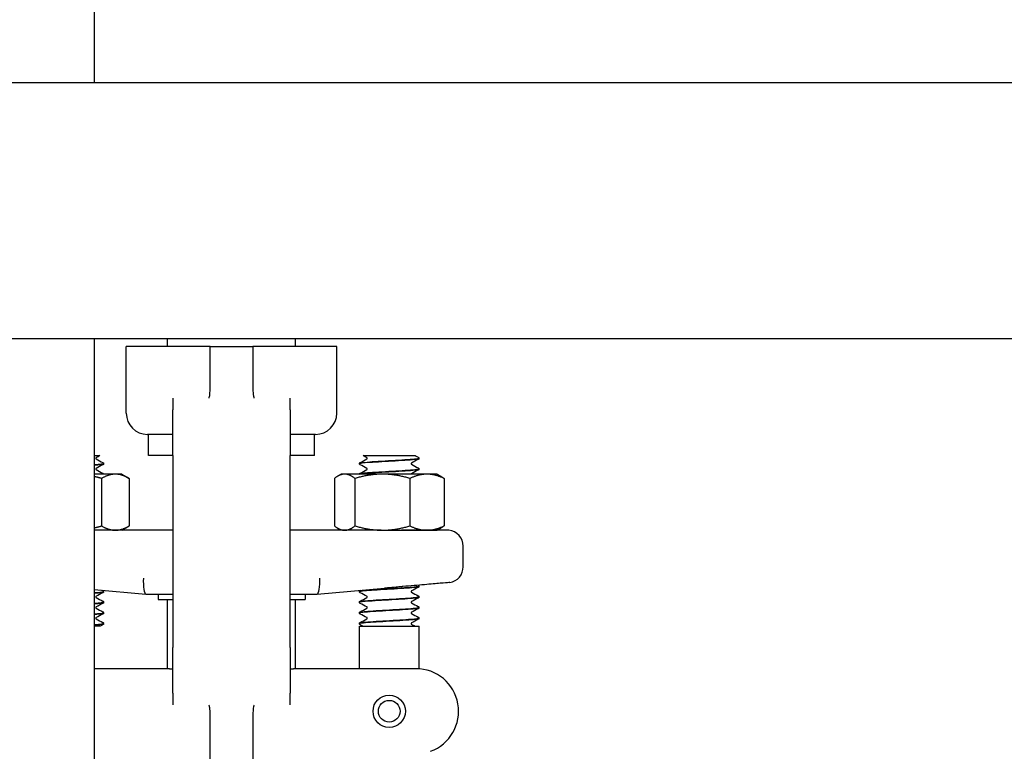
# Model space of a CAD drawing. Header units: inches. Extents: x 18 to 846, y -44 to 561.
# Tile 504 of 642: x 549.62 to 555.39, y 223.78 to 228.08. Entities that reach past the tile are written whole.
import ezdxf

# ---------------------------------------------------------------- set-up
doc = ezdxf.new("R2010")
doc.units = ezdxf.units.IN
doc.header["$LTSCALE"] = 24
doc.header["$MEASUREMENT"] = 0
doc.layers.add('Visible (ANSI)', color=7, linetype='Continuous', lineweight=30)

msp = doc.modelspace()

# ---------------------------------------------------------------- linework, layer by layer
at = {"layer": 'Visible (ANSI)'}
for p, q in [((550.05343, 254.89584), (550.05343, 227.7065)), ((579.75843, 227.7065), (540.25843, 227.7065)), ((541.75843, 226.2065), (578.25843, 226.2065)), ((550.05343, 226.2065), (550.05343, 210.4565)), ((550.48347, 226.1605), (550.48347, 226.2065)), ((551.23347, 226.1605), (551.23347, 226.2065)), ((550.72731, 226.1605), (550.24097, 226.1605)), ((550.24097, 225.769), (550.24097, 226.1605)), ((550.73347, 226.1605), (550.72731, 226.1605)), ((550.73347, 226.02655), (550.73347, 226.1605)), ((550.73347, 226.1605), (550.98347, 226.1605)), ((550.98962, 226.1605), (550.98347, 226.1605)), ((550.98347, 226.1605), (550.98347, 226.02655)), ((551.47597, 226.1605), (550.98962, 226.1605)), ((551.47597, 225.769), (551.47597, 226.1605)), ((550.73347, 225.93405), (550.73347, 226.02655)), ((550.98347, 226.02655), (550.98347, 225.93405)), ((550.51472, 225.85568), (550.51472, 225.78759)), ((551.20222, 225.78759), (551.20222, 225.85568)), ((550.51472, 225.519), (550.51472, 225.78759)), ((551.20222, 225.78759), (551.20222, 225.519)), ((550.51472, 225.644), (550.36597, 225.644)), ((550.37097, 225.519), (550.37097, 225.644)), ((551.35097, 225.644), (551.20222, 225.644)), ((551.34597, 225.519), (551.34597, 225.644)), ((550.05343, 225.519), (550.08657, 225.519)), ((550.51472, 225.519), (550.37097, 225.519)), ((550.51472, 225.519), (550.51472, 224.394)), ((551.20222, 224.394), (551.20222, 225.519)), ((551.34597, 225.519), (551.20222, 225.519)), ((551.63036, 225.519), (551.71793, 225.519)), ((551.71793, 225.519), (551.78382, 225.519)), ((551.78382, 225.519), (551.84963, 225.519)), ((551.84963, 225.519), (551.93647, 225.519)), ((551.95847, 225.50302), (551.95847, 225.50364)), ((550.10847, 225.47174), (550.10847, 225.47236)), ((551.60847, 225.47174), (551.60847, 225.47236)), ((551.95847, 225.44046), (551.95847, 225.44108)), ((550.17725, 225.4105), (550.05343, 225.4105)), ((550.09599, 225.38536), (550.09599, 225.10664)), ((550.21497, 225.4105), (550.17725, 225.4105)), ((550.21497, 225.4105), (550.25851, 225.38536)), ((550.25851, 225.38536), (550.25851, 225.10664)), ((551.46169, 225.38536), (551.46169, 225.10664)), ((551.50197, 225.4105), (551.48014, 225.3979)), ((551.52222, 225.4105), (551.50197, 225.4105)), ((551.74364, 225.4105), (551.52222, 225.4105)), ((551.58275, 225.38536), (551.58275, 225.10664)), ((552.00489, 225.4105), (551.74364, 225.4105)), ((551.90453, 225.38536), (551.90453, 225.10664)), ((552.06497, 225.4105), (552.00489, 225.4105)), ((552.06497, 225.4105), (552.08679, 225.3979)), ((552.10524, 225.38536), (552.10524, 225.10664)), ((550.21497, 225.0815), (550.25851, 225.10664)), ((551.50197, 225.0815), (551.48014, 225.0941)), ((552.06497, 225.0815), (552.08679, 225.0941)), ((550.51472, 225.0815), (550.05343, 225.0815)), ((551.73561, 225.0815), (551.20222, 225.0815)), ((551.73561, 225.0815), (551.74364, 225.0815)), ((551.74364, 225.0815), (552.00489, 225.0815)), ((552.13256, 225.08111), (551.85545, 225.08111)), ((552.00489, 225.0815), (552.06497, 225.0815)), ((552.21772, 224.86741), (552.21772, 224.98775)), ((551.95847, 224.75227), (551.95847, 224.75289)), ((550.05343, 224.73301), (550.3563, 224.70652)), ((550.10847, 224.72099), (550.10847, 224.72161)), ((550.35647, 224.7065), (550.3563, 224.70652)), ((550.35647, 224.7065), (550.51472, 224.7065)), ((550.42722, 224.7065), (550.42722, 224.67525)), ((551.20222, 224.7065), (551.36046, 224.7065)), ((551.28972, 224.7065), (551.28972, 224.67525)), ((551.36064, 224.70652), (551.36046, 224.7065)), ((551.36064, 224.70652), (551.75605, 224.74111)), ((551.60847, 224.72099), (551.60847, 224.72161)), ((551.95847, 224.68971), (551.95847, 224.69033)), ((550.10847, 224.65843), (550.10847, 224.65905)), ((550.42722, 224.67525), (550.51472, 224.67525)), ((550.48347, 224.269), (550.48347, 224.67525)), ((551.20222, 224.67525), (551.28972, 224.67525)), ((551.23347, 224.269), (551.23347, 224.67525)), ((551.60847, 224.65843), (551.60847, 224.65905)), ((550.10847, 224.59587), (550.10847, 224.59649)), ((551.60847, 224.59587), (551.60847, 224.59649)), ((551.95847, 224.62715), (551.95847, 224.62777)), ((550.08848, 224.519), (550.05343, 224.519)), ((550.10847, 224.5333), (550.10847, 224.53393)), ((551.60847, 224.5333), (551.60847, 224.53393)), ((551.60847, 224.519), (551.95847, 224.519)), ((551.60847, 224.269), (551.60847, 224.519)), ((551.95847, 224.56459), (551.95847, 224.56521)), ((551.95847, 224.26837), (551.95847, 224.519)), ((550.51472, 224.12541), (550.51472, 224.394)), ((551.20222, 224.394), (551.20222, 224.12541)), ((550.30955, 224.269), (550.05343, 224.269)), ((550.49437, 224.269), (550.30955, 224.269)), ((550.49437, 224.269), (550.51472, 224.269)), ((551.20222, 224.269), (551.22256, 224.269)), ((551.40738, 224.269), (551.22256, 224.269)), ((551.94065, 224.269), (551.40738, 224.269)), ((550.51472, 224.12541), (550.51472, 224.05732)), ((551.20222, 224.05732), (551.20222, 224.12541)), ((550.73347, 223.88646), (550.73347, 223.97895)), ((550.98347, 223.97895), (550.98347, 223.88646)), ((550.73347, 223.45924), (550.73347, 223.88646)), ((550.98347, 223.88646), (550.98347, 223.45924))]:
    msp.add_line(p, q, dxfattribs=at)
for radius in [0.095, 0.06375]:
    msp.add_circle((551.78347, 224.019), radius, dxfattribs=at)
for centre, radius, start, end in [((550.36597, 225.769), 0.125, 180, 270), ((551.35097, 225.769), 0.125, 270, 0), ((552.12397, 224.98775), 0.09375, 0, 84.741407), ((552.12397, 224.86741), 0.09375, 279.087729, 0), ((551.94065, 224.019), 0.25, 290, 90)]:
    msp.add_arc(centre, radius, start, end, dxfattribs=at)
for centre, major_axis, start_param, end_param in [((550.36056, 224.80025), (0.00409, 0.09375), 1.5797833, 3.1326057), ((551.35637, 224.80025), (0.00409, -0.09375), 0.0089869, 1.5618094)]:
    msp.add_ellipse(centre, major_axis=major_axis, ratio=0.2058405, start_param=start_param, end_param=end_param, dxfattribs=at)
for points, knots in [([(550.72767, 225.86102), (550.7279, 225.86147), (550.72808, 225.86192), (550.72981, 225.86634), (550.73123, 225.87462), (550.7331, 225.90173), (550.73347, 225.91709), (550.73347, 225.93405)], [0.01028684, 0.01028684, 0.01028684, 0.01028684, 0.01590204, 0.01590204, 0.08584187, 0.08584187, 0.15193376, 0.15193376, 0.15193376, 0.15193376]), ([(550.98347, 225.93405), (550.98347, 225.92324), (550.98362, 225.91307), (550.9843, 225.89454), (550.98479, 225.88619), (550.9865, 225.87017), (550.98765, 225.86466), (550.98903, 225.8615), (550.98914, 225.86126), (550.98927, 225.86102)], [0, 0, 0, 0, 0.09469213, 0.09469213, 0.18700728, 0.18700728, 0.29404594, 0.29404594, 0.30156032, 0.30156032, 0.30156032, 0.30156032]), ([(550.72565, 225.85736), (550.72568, 225.85741), (550.72571, 225.85745), (550.72639, 225.85865), (550.72704, 225.85982), (550.72767, 225.86102)], [-0.566346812, -0.566346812, -0.566346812, -0.566346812, -0.565454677, -0.565454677, -0.542430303, -0.542430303, -0.542430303, -0.542430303]), ([(550.98927, 225.86102), (550.98989, 225.85982), (550.99054, 225.85864), (550.99123, 225.85745), (550.99125, 225.85741), (550.99128, 225.85736)], [-0.020804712, -0.020804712, -0.020804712, -0.020804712, 0, 0, 0.000806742, 0.000806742, 0.000806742, 0.000806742]), ([(550.06393, 225.50711), (550.06386, 225.50707), (550.06369, 225.50696), (550.06318, 225.50642), (550.06287, 225.50604), (550.06234, 225.5049), (550.06213, 225.50412), (550.06213, 225.50333)], [0.008751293, 0.008751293, 0.008751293, 0.008751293, 0.024017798, 0.024017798, 0.03673453, 0.03673453, 0.049915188, 0.049915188, 0.049915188, 0.049915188]), ([(550.06213, 225.50333), (550.06213, 225.50213), (550.06263, 225.50101), (550.06342, 225.49993), (550.06371, 225.49972), (550.06392, 225.49957), (550.06395, 225.49955), (550.06395, 225.49955)], [0, 0, 0, 0, 0.02017106, 0.02017106, 0.036592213, 0.036592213, 0.045399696, 0.045399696, 0.045399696, 0.045399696]), ([(551.95819, 225.50367), (551.95833, 225.50261), (551.95555, 225.50154), (551.9497, 225.50048), (551.93276, 225.49739), (551.89049, 225.49431), (551.83906, 225.49122), (551.78766, 225.48814), (551.72833, 225.48505), (551.68377, 225.48197), (551.63923, 225.47889), (551.6105, 225.4758), (551.60858, 225.47272), (551.6085, 225.4726), (551.60847, 225.47248), (551.60847, 225.47236)], [1.5680873, 1.5680873, 1.5680873, 1.5680873, 1.888606, 1.888606, 1.888606, 2.8182842, 2.8182842, 2.8182842, 3.7476993, 3.7476993, 3.7476993, 4.6768539, 4.6768539, 4.6768539, 4.712389, 4.712389, 4.712389, 4.712389]), ([(551.60849, 225.47172), (551.60853, 225.47457), (551.63094, 225.47742), (551.66879, 225.48027), (551.70939, 225.48333), (551.76679, 225.48638), (551.81939, 225.48944), (551.87241, 225.49252), (551.9193, 225.49561), (551.94214, 225.49869), (551.95285, 225.50013), (551.95817, 225.50158), (551.95814, 225.50302)], [-10.9982833, -10.9982833, -10.9982833, -10.9982833, -10.1393382, -10.1393382, -10.1393382, -9.2180099, -9.2180099, -9.2180099, -8.289328, -8.289328, -8.289328, -7.8539816, -7.8539816, -7.8539816, -7.8539816]), ([(551.6548, 225.50333), (551.6548, 225.50454), (551.6543, 225.50566), (551.65351, 225.50674), (551.65322, 225.50695), (551.65301, 225.5071), (551.65298, 225.50712), (551.65298, 225.50712)], [0, 0, 0, 0, 0.02017106, 0.02017106, 0.036592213, 0.036592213, 0.045399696, 0.045399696, 0.045399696, 0.045399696]), ([(551.65301, 225.49956), (551.65307, 225.4996), (551.65324, 225.49971), (551.65375, 225.50025), (551.65406, 225.50063), (551.6546, 225.50177), (551.6548, 225.50255), (551.6548, 225.50333)], [0.008751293, 0.008751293, 0.008751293, 0.008751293, 0.024017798, 0.024017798, 0.03673453, 0.03673453, 0.049915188, 0.049915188, 0.049915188, 0.049915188]), ([(551.95426, 225.50968), (551.95497, 225.5093), (551.95573, 225.50885), (551.95698, 225.50756), (551.95742, 225.507), (551.95815, 225.50554), (551.95842, 225.50462), (551.95847, 225.50367)], [0, 0, 0, 0, 0.024898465, 0.024898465, 0.037820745, 0.037820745, 0.051208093, 0.051208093, 0.051208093, 0.051208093]), ([(551.95847, 225.503), (551.9584, 225.50172), (551.95793, 225.50052), (551.95683, 225.49886), (551.95623, 225.49832), (551.95519, 225.49751), (551.95472, 225.49723), (551.95426, 225.49699)], [0, 0, 0, 0, 0.017960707, 0.017960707, 0.035135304, 0.035135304, 0.051182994, 0.051182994, 0.051182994, 0.051182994]), ([(550.05332, 225.46362), (550.08484, 225.4661), (550.1051, 225.46858), (550.10806, 225.47107), (550.10833, 225.47129), (550.10846, 225.47152), (550.10844, 225.47174)], [-11.81107837, -11.81107837, -11.81107837, -11.81107837, -11.06359154, -11.06359154, -11.06359154, -10.99557429, -10.99557429, -10.99557429, -10.99557429]), ([(550.06393, 225.44455), (550.06386, 225.44451), (550.06369, 225.4444), (550.06318, 225.44386), (550.06287, 225.44348), (550.06234, 225.44234), (550.06213, 225.44156), (550.06213, 225.44077)], [0.008751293, 0.008751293, 0.008751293, 0.008751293, 0.024017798, 0.024017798, 0.03673453, 0.03673453, 0.049915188, 0.049915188, 0.049915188, 0.049915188]), ([(550.06213, 225.44077), (550.06213, 225.43956), (550.06263, 225.43844), (550.06342, 225.43737), (550.06371, 225.43715), (550.06392, 225.437), (550.06395, 225.43698), (550.06395, 225.43698)], [0, 0, 0, 0, 0.02017106, 0.02017106, 0.036592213, 0.036592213, 0.045399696, 0.045399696, 0.045399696, 0.045399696]), ([(550.10426, 225.4784), (550.10497, 225.47802), (550.10573, 225.47757), (550.10698, 225.47628), (550.10742, 225.47572), (550.10815, 225.47426), (550.10842, 225.47334), (550.10847, 225.47239)], [0, 0, 0, 0, 0.024898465, 0.024898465, 0.037820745, 0.037820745, 0.051208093, 0.051208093, 0.051208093, 0.051208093]), ([(550.10847, 225.47172), (550.1084, 225.47044), (550.10793, 225.46924), (550.10683, 225.46758), (550.10623, 225.46703), (550.10519, 225.46623), (550.10472, 225.46595), (550.10426, 225.46571)], [0, 0, 0, 0, 0.017960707, 0.017960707, 0.035135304, 0.035135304, 0.051182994, 0.051182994, 0.051182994, 0.051182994]), ([(551.60847, 225.47239), (551.60853, 225.47367), (551.609, 225.47487), (551.61011, 225.47653), (551.6107, 225.47707), (551.61174, 225.47787), (551.61221, 225.47816), (551.61267, 225.4784)], [0, 0, 0, 0, 0.017960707, 0.017960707, 0.035135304, 0.035135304, 0.051182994, 0.051182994, 0.051182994, 0.051182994]), ([(551.61267, 225.46571), (551.61196, 225.46608), (551.6112, 225.46654), (551.60996, 225.46782), (551.60951, 225.46839), (551.60878, 225.46984), (551.60851, 225.47076), (551.60847, 225.47172)], [0, 0, 0, 0, 0.024898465, 0.024898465, 0.037820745, 0.037820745, 0.051208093, 0.051208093, 0.051208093, 0.051208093]), ([(551.95815, 225.44111), (551.95815, 225.43932), (551.94994, 225.43753), (551.93384, 225.43574), (551.90615, 225.43266), (551.8558, 225.42958), (551.80197, 225.4265), (551.74817, 225.42342), (551.69216, 225.42034), (551.65531, 225.41726), (551.62835, 225.41501), (551.61211, 225.41275), (551.6091, 225.4105)], [7.8512726, 7.8512726, 7.8512726, 7.8512726, 8.3909221, 8.3909221, 8.3909221, 9.318815, 9.318815, 9.318815, 10.2464637, 10.2464637, 10.2464637, 10.9251619, 10.9251619, 10.9251619, 10.9251619]), ([(551.61033, 225.4105), (551.6142, 225.41215), (551.62496, 225.4138), (551.64202, 225.41545), (551.67382, 225.41852), (551.72676, 225.42159), (551.78075, 225.42467), (551.83464, 225.42773), (551.88832, 225.4308), (551.92146, 225.43387), (551.94522, 225.43606), (551.95804, 225.43826), (551.95826, 225.44046)], [-17.1459793, -17.1459793, -17.1459793, -17.1459793, -16.649142, -16.649142, -16.649142, -15.7234774, -15.7234774, -15.7234774, -14.7994931, -14.7994931, -14.7994931, -14.1371669, -14.1371669, -14.1371669, -14.1371669]), ([(551.6548, 225.44077), (551.6548, 225.44198), (551.6543, 225.4431), (551.65351, 225.44418), (551.65322, 225.44439), (551.65301, 225.44454), (551.65298, 225.44456), (551.65298, 225.44456)], [0, 0, 0, 0, 0.02017106, 0.02017106, 0.036592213, 0.036592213, 0.045399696, 0.045399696, 0.045399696, 0.045399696]), ([(551.65301, 225.437), (551.65307, 225.43703), (551.65324, 225.43715), (551.65375, 225.43768), (551.65406, 225.43807), (551.6546, 225.4392), (551.6548, 225.43998), (551.6548, 225.44077)], [0.008751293, 0.008751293, 0.008751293, 0.008751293, 0.024017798, 0.024017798, 0.03673453, 0.03673453, 0.049915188, 0.049915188, 0.049915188, 0.049915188]), ([(551.91393, 225.47583), (551.91386, 225.47579), (551.91369, 225.47568), (551.91318, 225.47514), (551.91287, 225.47476), (551.91234, 225.47362), (551.91213, 225.47284), (551.91213, 225.47205)], [0.008751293, 0.008751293, 0.008751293, 0.008751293, 0.024017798, 0.024017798, 0.03673453, 0.03673453, 0.049915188, 0.049915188, 0.049915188, 0.049915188]), ([(551.91213, 225.47205), (551.91213, 225.47085), (551.91263, 225.46973), (551.91342, 225.46865), (551.91371, 225.46843), (551.91392, 225.46828), (551.91395, 225.46827), (551.91395, 225.46827)], [0, 0, 0, 0, 0.02017106, 0.02017106, 0.036592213, 0.036592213, 0.045399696, 0.045399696, 0.045399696, 0.045399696]), ([(551.95426, 225.44712), (551.95497, 225.44674), (551.95573, 225.44629), (551.95698, 225.445), (551.95742, 225.44444), (551.95815, 225.44298), (551.95842, 225.44206), (551.95847, 225.44111)], [0, 0, 0, 0, 0.024898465, 0.024898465, 0.037820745, 0.037820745, 0.051208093, 0.051208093, 0.051208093, 0.051208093]), ([(551.95847, 225.44043), (551.9584, 225.43916), (551.95793, 225.43796), (551.95683, 225.4363), (551.95623, 225.43575), (551.95519, 225.43495), (551.95472, 225.43467), (551.95426, 225.43443)], [0, 0, 0, 0, 0.017960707, 0.017960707, 0.035135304, 0.035135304, 0.051182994, 0.051182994, 0.051182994, 0.051182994]), ([(550.10426, 225.41583), (550.10497, 225.41546), (550.10573, 225.41501), (550.10698, 225.41372), (550.10742, 225.41316), (550.10806, 225.41188), (550.10828, 225.41121), (550.1084, 225.4105)], [0, 0, 0, 0, 0.024898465, 0.024898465, 0.037820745, 0.037820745, 0.048012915, 0.048012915, 0.048012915, 0.048012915]), ([(551.60854, 225.4105), (551.6087, 225.41152), (551.6091, 225.41246), (551.61011, 225.41396), (551.6107, 225.41451), (551.61174, 225.41531), (551.61221, 225.41559), (551.61267, 225.41583)], [0.003203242, 0.003203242, 0.003203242, 0.003203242, 0.017960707, 0.017960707, 0.035135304, 0.035135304, 0.051182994, 0.051182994, 0.051182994, 0.051182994]), ([(551.91393, 225.41326), (551.91386, 225.41323), (551.91369, 225.41311), (551.91318, 225.41258), (551.91287, 225.41219), (551.91245, 225.41131), (551.91232, 225.41092), (551.91224, 225.4105)], [0.008751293, 0.008751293, 0.008751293, 0.008751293, 0.024017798, 0.024017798, 0.03673453, 0.03673453, 0.044158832, 0.044158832, 0.044158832, 0.044158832]), ([(551.73561, 225.0815), (551.73593, 225.0815), (551.73625, 225.0815), (551.77638, 225.08149), (551.81608, 225.08111), (551.85545, 225.08111)], [-0.00244603, -0.00244603, -0.00244603, -0.00244603, 0, 0, 0.30409051, 0.30409051, 0.30409051, 0.30409051]), ([(551.60853, 224.72097), (551.60848, 224.72138), (551.60887, 224.72179), (551.60974, 224.7222), (551.61624, 224.72527), (551.64906, 224.72833), (551.69574, 224.7314), (551.74242, 224.73447), (551.80186, 224.73754), (551.85155, 224.74061), (551.90123, 224.74368), (551.94, 224.74675), (551.95317, 224.74982), (551.95668, 224.75064), (551.95835, 224.75146), (551.95827, 224.75227)], [-86.396507, -86.396507, -86.396507, -86.396507, -86.2730121, -86.2730121, -86.2730121, -85.3480879, -85.3480879, -85.3480879, -84.4233738, -84.4233738, -84.4233738, -83.4988671, -83.4988671, -83.4988671, -83.2522053, -83.2522053, -83.2522053, -83.2522053]), ([(551.95841, 224.75292), (551.95846, 224.75257), (551.95817, 224.75222), (551.95754, 224.75187), (551.95199, 224.74879), (551.91985, 224.74571), (551.8734, 224.74263), (551.82699, 224.73955), (551.7674, 224.73647), (551.71732, 224.73339), (551.66729, 224.73032), (551.62793, 224.72725), (551.61421, 224.72417), (551.6104, 224.72332), (551.60859, 224.72247), (551.60868, 224.72161)], [76.966311, 76.966311, 76.966311, 76.966311, 77.0718173, 77.0718173, 77.0718173, 78.0001054, 78.0001054, 78.0001054, 78.927415, 78.927415, 78.927415, 79.8537889, 79.8537889, 79.8537889, 80.1106127, 80.1106127, 80.1106127, 80.1106127]), ([(551.86329, 224.75077), (551.8609, 224.75056), (551.8585, 224.75035), (551.84582, 224.74923), (551.8355, 224.7483), (551.80804, 224.74581), (551.79087, 224.74422), (551.76841, 224.7422), (551.76318, 224.74174), (551.75731, 224.74122), (551.75668, 224.74117), (551.75605, 224.74111)], [0.05166308, 0.05166308, 0.05166308, 0.05166308, 0.07036558, 0.07036558, 0.15060424, 0.15060424, 0.28322209, 0.28322209, 0.32342002, 0.32342002, 0.3282584, 0.3282584, 0.3282584, 0.3282584]), ([(552.13877, 224.77483), (552.13877, 224.77483), (552.13672, 224.77466), (552.12418, 224.77356), (552.10725, 224.77209), (552.05826, 224.76781), (552.02667, 224.76505), (551.95167, 224.7585), (551.90866, 224.75474), (551.86329, 224.75077)], [1.2086674, 1.2086674, 1.2086674, 1.2086674, 1.3758839, 1.3758839, 1.7193458, 1.7193458, 2.0628667, 2.0628667, 2.4173808, 2.4173808, 2.4173808, 2.4173808]), ([(551.95847, 224.75225), (551.9584, 224.75097), (551.95793, 224.74977), (551.95683, 224.74811), (551.95623, 224.74757), (551.95519, 224.74676), (551.95472, 224.74648), (551.95426, 224.74624)], [0, 0, 0, 0, 0.017960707, 0.017960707, 0.035135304, 0.035135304, 0.051182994, 0.051182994, 0.051182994, 0.051182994]), ([(551.95458, 224.75875), (551.9552, 224.75841), (551.95585, 224.75797), (551.95698, 224.75681), (551.95742, 224.75625), (551.95815, 224.75479), (551.95842, 224.75387), (551.95847, 224.75292)], [0.003701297, 0.003701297, 0.003701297, 0.003701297, 0.024898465, 0.024898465, 0.037820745, 0.037820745, 0.051208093, 0.051208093, 0.051208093, 0.051208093]), ([(550.10826, 224.72164), (550.10814, 224.71941), (550.09506, 224.71718), (550.07078, 224.71496), (550.06547, 224.71447), (550.05964, 224.71398), (550.05338, 224.71349)], [80.10790366, 80.10790366, 80.10790366, 80.10790366, 80.77926917, 80.77926917, 80.77926917, 80.92611675, 80.92611675, 80.92611675, 80.92611675]), ([(550.05343, 224.71287), (550.0539, 224.71291), (550.05437, 224.71295), (550.05484, 224.71298), (550.08864, 224.71565), (550.10816, 224.71832), (550.1084, 224.72099)], [-87.20930206, -87.20930206, -87.20930206, -87.20930206, -87.19814885, -87.19814885, -87.19814885, -86.39379797, -86.39379797, -86.39379797, -86.39379797]), ([(550.06393, 224.6938), (550.06386, 224.69376), (550.06369, 224.69365), (550.06318, 224.69311), (550.06287, 224.69273), (550.06234, 224.69159), (550.06213, 224.69081), (550.06213, 224.69002)], [0.008751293, 0.008751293, 0.008751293, 0.008751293, 0.024017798, 0.024017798, 0.03673453, 0.03673453, 0.049915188, 0.049915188, 0.049915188, 0.049915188]), ([(550.06213, 224.69002), (550.06213, 224.68881), (550.06263, 224.68769), (550.06342, 224.68662), (550.06371, 224.6864), (550.06392, 224.68625), (550.06395, 224.68623), (550.06395, 224.68623)], [0, 0, 0, 0, 0.02017106, 0.02017106, 0.036592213, 0.036592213, 0.045399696, 0.045399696, 0.045399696, 0.045399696]), ([(550.10426, 224.72765), (550.10497, 224.72727), (550.10573, 224.72682), (550.10698, 224.72553), (550.10742, 224.72497), (550.10815, 224.72351), (550.10842, 224.72259), (550.10847, 224.72164)], [0, 0, 0, 0, 0.024898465, 0.024898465, 0.037820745, 0.037820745, 0.051208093, 0.051208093, 0.051208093, 0.051208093]), ([(550.10847, 224.72097), (550.1084, 224.71969), (550.10793, 224.71849), (550.10683, 224.71683), (550.10623, 224.71628), (550.10519, 224.71548), (550.10472, 224.7152), (550.10426, 224.71496)], [0, 0, 0, 0, 0.017960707, 0.017960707, 0.035135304, 0.035135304, 0.051182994, 0.051182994, 0.051182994, 0.051182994]), ([(551.60847, 224.72164), (551.60853, 224.72292), (551.609, 224.72412), (551.61011, 224.72578), (551.6107, 224.72632), (551.61174, 224.72712), (551.61221, 224.72741), (551.61267, 224.72765)], [0, 0, 0, 0, 0.017960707, 0.017960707, 0.035135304, 0.035135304, 0.051182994, 0.051182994, 0.051182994, 0.051182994]), ([(551.61267, 224.71496), (551.61196, 224.71533), (551.6112, 224.71579), (551.60996, 224.71707), (551.60951, 224.71764), (551.60878, 224.71909), (551.60851, 224.72001), (551.60847, 224.72097)], [0, 0, 0, 0, 0.024898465, 0.024898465, 0.037820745, 0.037820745, 0.051208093, 0.051208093, 0.051208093, 0.051208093]), ([(551.95822, 224.69036), (551.95835, 224.68936), (551.95589, 224.68836), (551.95072, 224.68736), (551.9349, 224.6843), (551.894, 224.68124), (551.84346, 224.67818), (551.79296, 224.67512), (551.73399, 224.67206), (551.68878, 224.669), (551.64259, 224.66587), (551.61192, 224.66275), (551.60876, 224.65962), (551.60856, 224.65943), (551.60847, 224.65924), (551.60848, 224.65905)], [83.2494963, 83.2494963, 83.2494963, 83.2494963, 83.5507651, 83.5507651, 83.5507651, 84.4730857, 84.4730857, 84.4730857, 85.3947182, 85.3947182, 85.3947182, 86.3362347, 86.3362347, 86.3362347, 86.393798, 86.393798, 86.393798, 86.393798]), ([(551.60849, 224.6584), (551.60855, 224.66123), (551.63059, 224.66406), (551.66795, 224.66689), (551.70854, 224.66997), (551.76625, 224.67304), (551.81914, 224.67611), (551.87203, 224.67919), (551.91885, 224.68226), (551.94184, 224.68534), (551.95274, 224.68679), (551.95816, 224.68825), (551.95814, 224.68971)], [-92.6796923, -92.6796923, -92.6796923, -92.6796923, -91.8271132, -91.8271132, -91.8271132, -90.9008742, -90.9008742, -90.9008742, -89.9748609, -89.9748609, -89.9748609, -89.5353906, -89.5353906, -89.5353906, -89.5353906]), ([(551.6548, 224.69002), (551.6548, 224.69123), (551.6543, 224.69235), (551.65351, 224.69343), (551.65322, 224.69364), (551.65301, 224.69379), (551.65298, 224.69381), (551.65298, 224.69381)], [0, 0, 0, 0, 0.02017106, 0.02017106, 0.036592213, 0.036592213, 0.045399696, 0.045399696, 0.045399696, 0.045399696]), ([(551.65301, 224.68625), (551.65307, 224.68628), (551.65324, 224.6864), (551.65375, 224.68693), (551.65406, 224.68732), (551.6546, 224.68845), (551.6548, 224.68923), (551.6548, 224.69002)], [0.008751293, 0.008751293, 0.008751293, 0.008751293, 0.024017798, 0.024017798, 0.03673453, 0.03673453, 0.049915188, 0.049915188, 0.049915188, 0.049915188]), ([(551.91393, 224.72508), (551.91386, 224.72504), (551.91369, 224.72493), (551.91318, 224.72439), (551.91287, 224.72401), (551.91234, 224.72287), (551.91213, 224.72209), (551.91213, 224.7213)], [0.008751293, 0.008751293, 0.008751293, 0.008751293, 0.024017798, 0.024017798, 0.03673453, 0.03673453, 0.049915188, 0.049915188, 0.049915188, 0.049915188]), ([(551.91213, 224.7213), (551.91213, 224.7201), (551.91263, 224.71898), (551.91342, 224.7179), (551.91371, 224.71768), (551.91392, 224.71753), (551.91395, 224.71752), (551.91395, 224.71752)], [0, 0, 0, 0, 0.02017106, 0.02017106, 0.036592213, 0.036592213, 0.045399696, 0.045399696, 0.045399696, 0.045399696]), ([(551.95426, 224.69637), (551.95497, 224.69599), (551.95573, 224.69554), (551.95698, 224.69425), (551.95742, 224.69369), (551.95815, 224.69223), (551.95842, 224.69131), (551.95847, 224.69036)], [0, 0, 0, 0, 0.024898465, 0.024898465, 0.037820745, 0.037820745, 0.051208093, 0.051208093, 0.051208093, 0.051208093]), ([(551.95847, 224.68968), (551.9584, 224.68841), (551.95793, 224.68721), (551.95683, 224.68555), (551.95623, 224.685), (551.95519, 224.6842), (551.95472, 224.68392), (551.95426, 224.68368)], [0, 0, 0, 0, 0.017960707, 0.017960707, 0.035135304, 0.035135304, 0.051182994, 0.051182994, 0.051182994, 0.051182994]), ([(550.05331, 224.65031), (550.08447, 224.65276), (550.10465, 224.65521), (550.10795, 224.65767), (550.10829, 224.65792), (550.10845, 224.65818), (550.10844, 224.65843)], [-93.49248736, -93.49248736, -93.49248736, -93.49248736, -92.75358056, -92.75358056, -92.75358056, -92.67698328, -92.67698328, -92.67698328, -92.67698328]), ([(550.10426, 224.66508), (550.10497, 224.66471), (550.10573, 224.66426), (550.10698, 224.66297), (550.10742, 224.66241), (550.10815, 224.66095), (550.10842, 224.66003), (550.10847, 224.65908)], [0, 0, 0, 0, 0.024898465, 0.024898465, 0.037820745, 0.037820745, 0.051208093, 0.051208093, 0.051208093, 0.051208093]), ([(550.10847, 224.6584), (550.1084, 224.65713), (550.10793, 224.65593), (550.10683, 224.65427), (550.10623, 224.65372), (550.10519, 224.65292), (550.10472, 224.65264), (550.10426, 224.6524)], [0, 0, 0, 0, 0.017960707, 0.017960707, 0.035135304, 0.035135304, 0.051182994, 0.051182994, 0.051182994, 0.051182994]), ([(551.60847, 224.65908), (551.60853, 224.66035), (551.609, 224.66155), (551.61011, 224.66321), (551.6107, 224.66376), (551.61174, 224.66456), (551.61221, 224.66484), (551.61267, 224.66508)], [0, 0, 0, 0, 0.017960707, 0.017960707, 0.035135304, 0.035135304, 0.051182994, 0.051182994, 0.051182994, 0.051182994]), ([(551.61267, 224.6524), (551.61196, 224.65277), (551.6112, 224.65322), (551.60996, 224.65451), (551.60951, 224.65507), (551.60878, 224.65653), (551.60851, 224.65745), (551.60847, 224.6584)], [0, 0, 0, 0, 0.024898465, 0.024898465, 0.037820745, 0.037820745, 0.051208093, 0.051208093, 0.051208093, 0.051208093]), ([(551.91393, 224.66251), (551.91386, 224.66248), (551.91369, 224.66236), (551.91318, 224.66183), (551.91287, 224.66144), (551.91234, 224.66031), (551.91213, 224.65953), (551.91213, 224.65874)], [0.008751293, 0.008751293, 0.008751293, 0.008751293, 0.024017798, 0.024017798, 0.03673453, 0.03673453, 0.049915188, 0.049915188, 0.049915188, 0.049915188]), ([(551.91213, 224.65874), (551.91213, 224.65753), (551.91263, 224.65641), (551.91342, 224.65534), (551.91371, 224.65512), (551.91392, 224.65497), (551.91395, 224.65495), (551.91395, 224.65495)], [0, 0, 0, 0, 0.02017106, 0.02017106, 0.036592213, 0.036592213, 0.045399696, 0.045399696, 0.045399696, 0.045399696]), ([(551.95426, 224.6338), (551.95497, 224.63343), (551.95573, 224.63298), (551.95698, 224.63169), (551.95742, 224.63113), (551.95815, 224.62967), (551.95842, 224.62875), (551.95847, 224.6278)], [0, 0, 0, 0, 0.024898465, 0.024898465, 0.037820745, 0.037820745, 0.051208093, 0.051208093, 0.051208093, 0.051208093]), ([(550.0532, 224.58775), (550.07566, 224.58951), (550.09269, 224.59127), (550.10139, 224.59303), (550.10608, 224.59397), (550.10832, 224.59492), (550.10823, 224.59587)], [-99.77567267, -99.77567267, -99.77567267, -99.77567267, -99.24546746, -99.24546746, -99.24546746, -98.96016859, -98.96016859, -98.96016859, -98.96016859]), ([(550.10836, 224.59652), (550.10844, 224.59599), (550.1078, 224.59547), (550.10639, 224.59495), (550.10046, 224.59276), (550.08112, 224.59056), (550.05322, 224.58837)], [92.67427427, 92.67427427, 92.67427427, 92.67427427, 92.8312256, 92.8312256, 92.8312256, 93.49248736, 93.49248736, 93.49248736, 93.49248736]), ([(550.06393, 224.63123), (550.06386, 224.6312), (550.06369, 224.63108), (550.06318, 224.63055), (550.06287, 224.63016), (550.06234, 224.62903), (550.06213, 224.62825), (550.06213, 224.62746)], [0.008751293, 0.008751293, 0.008751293, 0.008751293, 0.024017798, 0.024017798, 0.03673453, 0.03673453, 0.049915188, 0.049915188, 0.049915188, 0.049915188]), ([(550.06213, 224.62746), (550.06213, 224.62625), (550.06263, 224.62513), (550.06342, 224.62406), (550.06371, 224.62384), (550.06392, 224.62369), (550.06395, 224.62367), (550.06395, 224.62367)], [0, 0, 0, 0, 0.02017106, 0.02017106, 0.036592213, 0.036592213, 0.045399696, 0.045399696, 0.045399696, 0.045399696]), ([(550.10426, 224.60252), (550.10497, 224.60215), (550.10573, 224.60169), (550.10698, 224.60041), (550.10742, 224.59985), (550.10815, 224.59839), (550.10842, 224.59747), (550.10847, 224.59652)], [0, 0, 0, 0, 0.024898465, 0.024898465, 0.037820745, 0.037820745, 0.051208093, 0.051208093, 0.051208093, 0.051208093]), ([(550.10847, 224.59584), (550.1084, 224.59456), (550.10793, 224.59336), (550.10683, 224.59171), (550.10623, 224.59116), (550.10519, 224.59036), (550.10472, 224.59008), (550.10426, 224.58983)], [0, 0, 0, 0, 0.017960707, 0.017960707, 0.035135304, 0.035135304, 0.051182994, 0.051182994, 0.051182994, 0.051182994]), ([(551.60847, 224.59652), (551.60853, 224.59779), (551.609, 224.59899), (551.61011, 224.60065), (551.6107, 224.6012), (551.61174, 224.602), (551.61221, 224.60228), (551.61267, 224.60252)], [0, 0, 0, 0, 0.017960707, 0.017960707, 0.035135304, 0.035135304, 0.051182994, 0.051182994, 0.051182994, 0.051182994]), ([(551.61267, 224.58983), (551.61196, 224.59021), (551.6112, 224.59066), (551.60996, 224.59195), (551.60951, 224.59251), (551.60878, 224.59397), (551.60851, 224.59489), (551.60847, 224.59584)], [0, 0, 0, 0, 0.024898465, 0.024898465, 0.037820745, 0.037820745, 0.051208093, 0.051208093, 0.051208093, 0.051208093]), ([(551.95815, 224.6278), (551.95816, 224.62605), (551.95037, 224.6243), (551.93501, 224.62256), (551.90801, 224.61948), (551.85826, 224.61641), (551.80466, 224.61334), (551.75116, 224.61027), (551.69507, 224.6072), (551.65762, 224.60414), (551.62648, 224.60159), (551.60882, 224.59904), (551.60856, 224.59649)], [89.5326816, 89.5326816, 89.5326816, 89.5326816, 90.0591077, 90.0591077, 90.0591077, 90.9847722, 90.9847722, 90.9847722, 91.9087566, 91.9087566, 91.9087566, 92.6769833, 92.6769833, 92.6769833, 92.6769833]), ([(551.6087, 224.59584), (551.6088, 224.59798), (551.62082, 224.60013), (551.6434, 224.60227), (551.67584, 224.60535), (551.72933, 224.60843), (551.78346, 224.61151), (551.83757, 224.61459), (551.89104, 224.61767), (551.9235, 224.62074), (551.946, 224.62288), (551.95803, 224.62501), (551.95823, 224.62715)], [-98.9628776, -98.9628776, -98.9628776, -98.9628776, -98.3173276, -98.3173276, -98.3173276, -97.3894346, -97.3894346, -97.3894346, -96.461786, -96.461786, -96.461786, -95.8185759, -95.8185759, -95.8185759, -95.8185759]), ([(551.6548, 224.62746), (551.6548, 224.62867), (551.6543, 224.62979), (551.65351, 224.63086), (551.65322, 224.63108), (551.65301, 224.63123), (551.65298, 224.63125), (551.65298, 224.63125)], [0, 0, 0, 0, 0.02017106, 0.02017106, 0.036592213, 0.036592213, 0.045399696, 0.045399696, 0.045399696, 0.045399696]), ([(551.65301, 224.62369), (551.65307, 224.62372), (551.65324, 224.62384), (551.65375, 224.62437), (551.65406, 224.62475), (551.6546, 224.62589), (551.6548, 224.62667), (551.6548, 224.62746)], [0.008751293, 0.008751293, 0.008751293, 0.008751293, 0.024017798, 0.024017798, 0.03673453, 0.03673453, 0.049915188, 0.049915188, 0.049915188, 0.049915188]), ([(551.91393, 224.59995), (551.91386, 224.59992), (551.91369, 224.5998), (551.91318, 224.59927), (551.91287, 224.59888), (551.91234, 224.59774), (551.91213, 224.59697), (551.91213, 224.59618)], [0.008751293, 0.008751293, 0.008751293, 0.008751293, 0.024017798, 0.024017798, 0.03673453, 0.03673453, 0.049915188, 0.049915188, 0.049915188, 0.049915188]), ([(551.91213, 224.59618), (551.91213, 224.59497), (551.91263, 224.59385), (551.91342, 224.59277), (551.91371, 224.59256), (551.91392, 224.59241), (551.91395, 224.59239), (551.91395, 224.59239)], [0, 0, 0, 0, 0.02017106, 0.02017106, 0.036592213, 0.036592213, 0.045399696, 0.045399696, 0.045399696, 0.045399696]), ([(551.95847, 224.62712), (551.9584, 224.62585), (551.95793, 224.62465), (551.95683, 224.62299), (551.95623, 224.62244), (551.95519, 224.62164), (551.95472, 224.62136), (551.95426, 224.62112)], [0, 0, 0, 0, 0.017960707, 0.017960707, 0.035135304, 0.035135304, 0.051182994, 0.051182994, 0.051182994, 0.051182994]), ([(550.10816, 224.53395), (550.10828, 224.53268), (550.10425, 224.53141), (550.09594, 224.53014), (550.08652, 224.52869), (550.07169, 224.52725), (550.05321, 224.52581)], [98.95745958, 98.95745958, 98.95745958, 98.95745958, 99.34079918, 99.34079918, 99.34079918, 99.77567267, 99.77567267, 99.77567267, 99.77567267]), ([(550.05327, 224.52518), (550.06646, 224.52621), (550.07777, 224.52724), (550.08652, 224.52826), (550.10084, 224.52994), (550.10809, 224.53162), (550.10814, 224.5333)], [-106.05885798, -106.05885798, -106.05885798, -106.05885798, -105.74958788, -105.74958788, -105.74958788, -105.2433539, -105.2433539, -105.2433539, -105.2433539]), ([(550.06393, 224.56867), (550.06386, 224.56863), (550.06369, 224.56852), (550.06318, 224.56799), (550.06287, 224.5676), (550.06234, 224.56646), (550.06213, 224.56569), (550.06213, 224.5649)], [0.008751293, 0.008751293, 0.008751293, 0.008751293, 0.024017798, 0.024017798, 0.03673453, 0.03673453, 0.049915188, 0.049915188, 0.049915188, 0.049915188]), ([(550.06213, 224.5649), (550.06213, 224.56369), (550.06263, 224.56257), (550.06342, 224.56149), (550.06371, 224.56128), (550.06392, 224.56113), (550.06395, 224.56111), (550.06395, 224.56111)], [0, 0, 0, 0, 0.02017106, 0.02017106, 0.036592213, 0.036592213, 0.045399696, 0.045399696, 0.045399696, 0.045399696]), ([(550.10426, 224.53996), (550.10497, 224.53958), (550.10573, 224.53913), (550.10698, 224.53785), (550.10742, 224.53728), (550.10815, 224.53583), (550.10842, 224.5349), (550.10847, 224.53395)], [0, 0, 0, 0, 0.024898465, 0.024898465, 0.037820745, 0.037820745, 0.051208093, 0.051208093, 0.051208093, 0.051208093]), ([(550.10847, 224.53328), (550.1084, 224.532), (550.10793, 224.5308), (550.10683, 224.52914), (550.10623, 224.5286), (550.10519, 224.52779), (550.10472, 224.52751), (550.10426, 224.52727)], [0, 0, 0, 0, 0.017960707, 0.017960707, 0.035135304, 0.035135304, 0.051182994, 0.051182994, 0.051182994, 0.051182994]), ([(551.60847, 224.53395), (551.60853, 224.53523), (551.609, 224.53643), (551.61011, 224.53809), (551.6107, 224.53863), (551.61174, 224.53944), (551.61221, 224.53972), (551.61267, 224.53996)], [0, 0, 0, 0, 0.017960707, 0.017960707, 0.035135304, 0.035135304, 0.051182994, 0.051182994, 0.051182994, 0.051182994]), ([(551.61267, 224.52727), (551.61196, 224.52765), (551.6112, 224.5281), (551.60996, 224.52939), (551.60951, 224.52995), (551.60878, 224.53141), (551.60851, 224.53233), (551.60847, 224.53328)], [0, 0, 0, 0, 0.024898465, 0.024898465, 0.037820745, 0.037820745, 0.051208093, 0.051208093, 0.051208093, 0.051208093]), ([(551.6088, 224.53328), (551.6087, 224.53469), (551.61371, 224.53611), (551.62394, 224.53752), (551.64624, 224.54061), (551.69276, 224.5437), (551.74572, 224.54678), (551.79866, 224.54987), (551.85676, 224.55295), (551.8978, 224.55604), (551.93573, 224.55889), (551.95826, 224.56174), (551.95844, 224.56459)], [-105.2460629, -105.2460629, -105.2460629, -105.2460629, -104.8196437, -104.8196437, -104.8196437, -103.8899654, -103.8899654, -103.8899654, -102.9605503, -102.9605503, -102.9605503, -102.1017612, -102.1017612, -102.1017612, -102.1017612]), ([(551.95835, 224.56523), (551.95821, 224.56273), (551.94143, 224.56024), (551.91147, 224.55774), (551.87482, 224.55468), (551.81932, 224.55162), (551.76584, 224.54856), (551.71195, 224.54548), (551.66139, 224.5424), (551.63348, 224.53932), (551.61721, 224.53752), (551.60886, 224.53572), (551.60877, 224.53393)], [95.8158669, 95.8158669, 95.8158669, 95.8158669, 96.5689115, 96.5689115, 96.5689115, 97.4902398, 97.4902398, 97.4902398, 98.4189217, 98.4189217, 98.4189217, 98.9601686, 98.9601686, 98.9601686, 98.9601686]), ([(551.6548, 224.5649), (551.6548, 224.5661), (551.6543, 224.56722), (551.65351, 224.5683), (551.65322, 224.56851), (551.65301, 224.56867), (551.65298, 224.56868), (551.65298, 224.56868)], [0, 0, 0, 0, 0.02017106, 0.02017106, 0.036592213, 0.036592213, 0.045399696, 0.045399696, 0.045399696, 0.045399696]), ([(551.65301, 224.56112), (551.65307, 224.56116), (551.65324, 224.56127), (551.65375, 224.56181), (551.65406, 224.56219), (551.6546, 224.56333), (551.6548, 224.56411), (551.6548, 224.5649)], [0.008751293, 0.008751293, 0.008751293, 0.008751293, 0.024017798, 0.024017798, 0.03673453, 0.03673453, 0.049915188, 0.049915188, 0.049915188, 0.049915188]), ([(551.91393, 224.53739), (551.91386, 224.53735), (551.91369, 224.53724), (551.91318, 224.5367), (551.91287, 224.53632), (551.91234, 224.53518), (551.91213, 224.5344), (551.91213, 224.53362)], [0.008751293, 0.008751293, 0.008751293, 0.008751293, 0.024017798, 0.024017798, 0.03673453, 0.03673453, 0.049915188, 0.049915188, 0.049915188, 0.049915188]), ([(551.91213, 224.53362), (551.91213, 224.53241), (551.91263, 224.53129), (551.91342, 224.53021), (551.91371, 224.53), (551.91392, 224.52985), (551.91395, 224.52983), (551.91395, 224.52983)], [0, 0, 0, 0, 0.02017106, 0.02017106, 0.036592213, 0.036592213, 0.045399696, 0.045399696, 0.045399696, 0.045399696]), ([(551.95426, 224.57124), (551.95497, 224.57087), (551.95573, 224.57041), (551.95698, 224.56913), (551.95742, 224.56856), (551.95815, 224.56711), (551.95842, 224.56619), (551.95847, 224.56523)], [0, 0, 0, 0, 0.024898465, 0.024898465, 0.037820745, 0.037820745, 0.051208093, 0.051208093, 0.051208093, 0.051208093]), ([(551.95847, 224.56456), (551.9584, 224.56328), (551.95793, 224.56208), (551.95683, 224.56042), (551.95623, 224.55988), (551.95519, 224.55908), (551.95472, 224.55879), (551.95426, 224.55855)], [0, 0, 0, 0, 0.017960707, 0.017960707, 0.035135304, 0.035135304, 0.051182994, 0.051182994, 0.051182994, 0.051182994]), ([(550.72767, 224.05198), (550.72704, 224.05318), (550.72639, 224.05436), (550.72571, 224.05555), (550.72568, 224.0556), (550.72565, 224.05564)], [-0.020840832, -0.020840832, -0.020840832, -0.020840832, 0, 0, 0.000807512, 0.000807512, 0.000807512, 0.000807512]), ([(550.99128, 224.05564), (550.99125, 224.0556), (550.99123, 224.05555), (550.99054, 224.05436), (550.98989, 224.05318), (550.98927, 224.05198)], [-0.369912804, -0.369912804, -0.369912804, -0.369912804, -0.369497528, -0.369497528, -0.358790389, -0.358790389, -0.358790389, -0.358790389]), ([(550.73347, 223.97895), (550.73347, 223.99498), (550.73314, 224.00958), (550.73146, 224.0362), (550.73015, 224.04478), (550.72836, 224.05043), (550.72802, 224.0513), (550.72767, 224.05198)], [0, 0, 0, 0, 0.14044728, 0.14044728, 0.29472543, 0.29472543, 0.32889511, 0.32889511, 0.32889511, 0.32889511]), ([(550.98927, 224.05198), (550.989, 224.05148), (550.9888, 224.05097), (550.98657, 224.04512), (550.98476, 224.03226), (550.98361, 223.99914), (550.98347, 223.98934), (550.98347, 223.97895)], [0.01027275, 0.01027275, 0.01027275, 0.01027275, 0.01655356, 0.01655356, 0.11390533, 0.11390533, 0.15067112, 0.15067112, 0.15067112, 0.15067112])]:
    msp.add_open_spline(points, degree=3, knots=knots, dxfattribs=at)
for points in [[(550.08657, 225.519), (550.07902, 225.51504), (550.07147, 225.51108), (550.06393, 225.50711)], [(550.06394, 225.49955), (550.07738, 225.49249), (550.09081, 225.48544), (550.10426, 225.4784)], [(551.61267, 225.4784), (551.62612, 225.48544), (551.63957, 225.49249), (551.65301, 225.49956)], [(551.65299, 225.50712), (551.64545, 225.51108), (551.63791, 225.51504), (551.63036, 225.519)], [(551.93647, 225.519), (551.9424, 225.51589), (551.94833, 225.51278), (551.95426, 225.50968)], [(550.10846, 225.47239), (550.1085, 225.46967), (550.08798, 225.46696), (550.0534, 225.46424)], [(550.10426, 225.46571), (550.09081, 225.45867), (550.07736, 225.45161), (550.06393, 225.44455)], [(551.65299, 225.44456), (551.63956, 225.45162), (551.62612, 225.45867), (551.61267, 225.46571)], [(551.95426, 225.49699), (551.94081, 225.48995), (551.92736, 225.48289), (551.91393, 225.47583)], [(551.91394, 225.46827), (551.92738, 225.4612), (551.94081, 225.45416), (551.95426, 225.44712)], [(550.06394, 225.43699), (550.07738, 225.42992), (550.09081, 225.42288), (550.10426, 225.41583)], [(551.61267, 225.41583), (551.62612, 225.42288), (551.63957, 225.42993), (551.65301, 225.437)], [(551.95426, 225.43443), (551.94081, 225.42738), (551.92736, 225.42033), (551.91393, 225.41326)], [(551.93563, 225.0815), (551.93588, 225.08137), (551.93613, 225.08124), (551.93639, 225.08111)], [(550.10426, 224.71496), (550.09081, 224.70792), (550.07736, 224.70086), (550.06393, 224.6938)], [(550.10215, 224.72875), (550.10285, 224.72838), (550.10355, 224.72802), (550.10426, 224.72765)], [(551.61267, 224.72765), (551.61338, 224.72802), (551.61408, 224.72838), (551.61479, 224.72875)], [(551.65299, 224.69381), (551.63956, 224.70087), (551.62612, 224.70792), (551.61267, 224.71496)], [(551.95426, 224.74624), (551.94081, 224.7392), (551.92736, 224.73214), (551.91393, 224.72508)], [(551.91394, 224.71752), (551.92738, 224.71045), (551.94081, 224.70341), (551.95426, 224.69637)], [(550.10845, 224.65908), (550.10843, 224.65636), (550.08801, 224.65365), (550.05341, 224.65093)], [(550.10426, 224.6524), (550.09081, 224.64535), (550.07736, 224.6383), (550.06393, 224.63123)], [(550.06394, 224.68624), (550.07738, 224.67917), (550.09081, 224.67213), (550.10426, 224.66508)], [(551.61267, 224.66508), (551.62612, 224.67213), (551.63957, 224.67918), (551.65301, 224.68625)], [(551.65299, 224.63124), (551.63956, 224.63831), (551.62612, 224.64536), (551.61267, 224.6524)], [(551.95426, 224.68368), (551.94081, 224.67663), (551.92736, 224.66958), (551.91393, 224.66251)], [(551.91394, 224.65496), (551.92738, 224.64789), (551.94081, 224.64084), (551.95426, 224.6338)], [(550.10426, 224.58983), (550.09081, 224.58279), (550.07736, 224.57574), (550.06393, 224.56867)], [(550.06394, 224.62368), (550.07738, 224.61661), (550.09081, 224.60956), (550.10426, 224.60252)], [(551.61267, 224.60252), (551.62612, 224.60957), (551.63957, 224.61662), (551.65301, 224.62369)], [(551.65299, 224.56868), (551.63956, 224.57575), (551.62612, 224.58279), (551.61267, 224.58983)], [(551.95426, 224.62112), (551.94081, 224.61407), (551.92736, 224.60702), (551.91393, 224.59995)], [(551.91394, 224.59239), (551.92738, 224.58533), (551.94081, 224.57828), (551.95426, 224.57124)], [(550.06394, 224.56111), (550.07738, 224.55405), (550.09081, 224.547), (550.10426, 224.53996)], [(550.10426, 224.52727), (550.099, 224.52452), (550.09374, 224.52176), (550.08848, 224.519)], [(551.61267, 224.53996), (551.62612, 224.547), (551.63957, 224.55406), (551.65301, 224.56112)], [(551.62845, 224.519), (551.6232, 224.52176), (551.61794, 224.52452), (551.61267, 224.52727)], [(551.95426, 224.55855), (551.94081, 224.55151), (551.92736, 224.54446), (551.91393, 224.53739)], [(551.91394, 224.52983), (551.92081, 224.52622), (551.92769, 224.52261), (551.93456, 224.519)]]:
    msp.add_open_spline(points, degree=3, dxfattribs=at)
for points, weights in [([(550.09599, 225.38536), (550.07407, 225.39169), (550.05343, 225.39636)], [1, 1.00928983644, 1.01403210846]), ([(550.17725, 225.4105), (550.13954, 225.4105), (550.09599, 225.38536)], [1, 1.0379548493, 1]), ([(550.25851, 225.38536), (550.21497, 225.4105), (550.17725, 225.4105)], [1, 1.0379548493, 1]), ([(551.52222, 225.4105), (551.49413, 225.4105), (551.46169, 225.38536)], [1, 1.0379548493, 1]), ([(551.58275, 225.38536), (551.55031, 225.4105), (551.52222, 225.4105)], [1, 1.0379548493, 1]), ([(551.74364, 225.4105), (551.66897, 225.4105), (551.58275, 225.38536)], [1, 1.0379548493, 1]), ([(551.90453, 225.38536), (551.81831, 225.4105), (551.74364, 225.4105)], [1, 1.0379548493, 1]), ([(552.00489, 225.4105), (551.95831, 225.4105), (551.90453, 225.38536)], [1, 1.0379548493, 1]), ([(552.10524, 225.38536), (552.05146, 225.4105), (552.00489, 225.4105)], [1, 1.0379548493, 1]), ([(552.08679, 225.3979), (552.0957, 225.39276), (552.10524, 225.38536)], [1.01552166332, 1.01087918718, 1]), ([(550.05343, 225.09564), (550.07407, 225.10032), (550.09599, 225.10664)], [1.01403210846, 1.00928983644, 1]), ([(550.09599, 225.10664), (550.13954, 225.0815), (550.17725, 225.0815)], [1, 1.0379548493, 1]), ([(550.17725, 225.0815), (550.21497, 225.0815), (550.25851, 225.10664)], [1, 1.0379548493, 1]), ([(551.46169, 225.10664), (551.49413, 225.0815), (551.52222, 225.0815)], [1, 1.0379548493, 1]), ([(551.52222, 225.0815), (551.55031, 225.0815), (551.58275, 225.10664)], [1, 1.0379548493, 1]), ([(551.58275, 225.10664), (551.66897, 225.0815), (551.74364, 225.0815)], [1, 1.0379548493, 1]), ([(551.74364, 225.0815), (551.81831, 225.0815), (551.90453, 225.10664)], [1, 1.0379548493, 1]), ([(551.90453, 225.10664), (551.95831, 225.0815), (552.00489, 225.0815)], [1, 1.0379548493, 1]), ([(552.00489, 225.0815), (552.05146, 225.0815), (552.10524, 225.10664)], [1, 1.0379548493, 1]), ([(552.10524, 225.10664), (552.0957, 225.09924), (552.08679, 225.0941)], [1, 1.01087918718, 1.01552166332])]:
    msp.add_rational_spline(points, weights, degree=2, dxfattribs=at)

doc.saveas('drawing.dxf')
